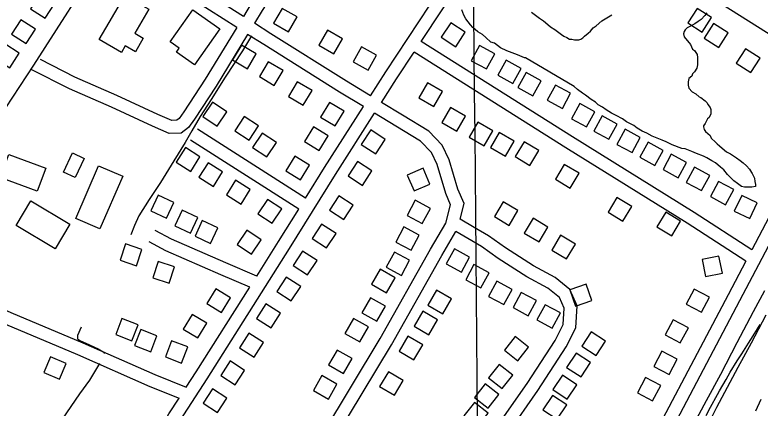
# Model space of a CAD drawing. Extents: x 3567028 to 3605064, y 510945 to 536587.
# Drawn here: x 3585968 to 3587696, y 519442 to 520355 of the extents above; entities that cross this region are included whole.
import ezdxf

# ---------------------------------------------------------------- set-up
doc = ezdxf.new("R2010")
doc.units = 0
for name, color, linetype in [('V-BLDG-OTLN', 7, 'Continuous'), ('V-DTCH-CNTR', 7, 'Continuous'), ('V-GRID-MAJR', 7, 'Continuous'), ('V-ROAD-CNTR', 7, 'Continuous'), ('V-SITE-VEGE', 7, 'Continuous'), ('V-TOPO-SHOR', 7, 'Continuous')]:
    doc.layers.add(name, color=color, linetype=linetype)

msp = doc.modelspace()

# ---------------------------------------------------------------- linework, layer by layer
at = {"layer": 'V-BLDG-OTLN'}
for points in [[(3586037.9, 520347.5), (3586059.6, 520381), (3586026.1, 520402.8), (3586004.3, 520369.2)], [(3586163.4, 520297.6), (3586222.6, 520400.4), (3586278.3, 520368.4), (3586245.9, 520312.3), (3586265.7, 520300.9), (3586247.5, 520269.4), (3586223.5, 520283.3), (3586214.7, 520268)], [(3586568, 520335.5), (3586602.8, 520315.7), (3586622.6, 520350.4), (3586587.8, 520370.2)], [(3587583.9, 520348.7), (3587550.2, 520370.3), (3587528.7, 520336.6), (3587562.3, 520315.1)], [(3586443.5, 520322.8), (3586384.8, 520239.1), (3586342.6, 520268.7), (3586348.9, 520277.7), (3586327.8, 520292.4), (3586380.2, 520367.2)], [(3585993.6, 520288.4), (3586015.4, 520322), (3585981.9, 520343.8), (3585960.1, 520310.2)], [(3586978.7, 520336.6), (3586957, 520303.1), (3586990.6, 520281.3), (3587012.3, 520314.9)], [(3586672.8, 520284.8), (3586707.6, 520265), (3586727.4, 520299.8), (3586692.6, 520319.6)], [(3587622.2, 520313.4), (3587588.6, 520335), (3587567, 520301.3), (3587600.6, 520279.7)], [(3585955.9, 520232.4), (3585977.7, 520266), (3585944.1, 520287.7), (3585922.3, 520254.2)], [(3586527.5, 520264.4), (3586493.1, 520284.9), (3586472.7, 520250.5), (3586507.1, 520230)], [(3587026.5, 520248.7), (3587061.6, 520229.5), (3587080.8, 520264.7), (3587045.7, 520283.8)], [(3586752.4, 520246.3), (3586787.1, 520226.5), (3586806.9, 520261.3), (3586772.2, 520281.1)], [(3587696.4, 520254.9), (3587662.8, 520276.5), (3587641.2, 520242.8), (3587674.8, 520221.2)], [(3587088.1, 520214.9), (3587123.2, 520195.7), (3587142.4, 520230.9), (3587107.3, 520250)], [(3586589.8, 520225.6), (3586555.4, 520246.1), (3586535, 520211.7), (3586569.3, 520191.2)], [(3587134.5, 520186.3), (3587169.6, 520167.2), (3587188.7, 520202.3), (3587153.6, 520221.5)], [(3586657.1, 520179.5), (3586622.7, 520199.9), (3586602.2, 520165.5), (3586636.6, 520145.1)], [(3586905, 520162.5), (3586939.7, 520142.6), (3586959.6, 520177.2), (3586924.9, 520197.2)], [(3587202.7, 520157), (3587237.8, 520137.9), (3587256.9, 520173), (3587221.8, 520192.1)], [(3586403.9, 520118.9), (3586437.3, 520096.8), (3586459.4, 520130.1), (3586426.1, 520152.2)], [(3586710.7, 520097.1), (3586731.6, 520131.2), (3586697.4, 520152), (3586676.6, 520117.9)], [(3587259, 520114), (3587294.1, 520094.9), (3587313.2, 520130), (3587278.1, 520149.1)], [(3586958.3, 520105), (3586993, 520085.1), (3587012.9, 520119.8), (3586978.2, 520139.7)], [(3586477.8, 520086), (3586511.1, 520063.9), (3586533.2, 520097.2), (3586499.9, 520119.3)], [(3587310.7, 520085.4), (3587345.8, 520066.3), (3587365, 520101.4), (3587329.9, 520120.5)], [(3586673.8, 520040.1), (3586694.6, 520074.3), (3586660.5, 520095.1), (3586639.6, 520061)], [(3587021.7, 520071), (3587056.4, 520051.1), (3587076.3, 520085.8), (3587041.6, 520105.7)], [(3586519, 520047.2), (3586552.3, 520025.1), (3586574.4, 520058.4), (3586541.1, 520080.6)], [(3586793.2, 520087.8), (3586771.4, 520054.3), (3586805, 520032.5), (3586826.8, 520066.1)], [(3587071.4, 520046.9), (3587106.1, 520027), (3587126, 520061.7), (3587091.3, 520081.6)], [(3587364.2, 520054.3), (3587399.3, 520035.2), (3587418.5, 520070.3), (3587383.4, 520089.4)], [(3587183.2, 520040), (3587148.9, 520060.6), (3587128.3, 520026.4), (3587162.5, 520005.7)], [(3587417.5, 520024.4), (3587452.6, 520005.3), (3587471.7, 520040.4), (3587436.6, 520059.6)], [(3586397, 520025.6), (3586363.2, 520046.9), (3586341.9, 520013), (3586375.8, 519991.7)], [(3585954.1, 520031.2), (3586039.4, 519999.2), (3586019.3, 519945.4), (3585933.9, 519977.5)], [(3586080.6, 519990.1), (3586101.5, 520034.4), (3586128.3, 520021.8), (3586107.5, 519977.4)], [(3586630.7, 519972), (3586651.5, 520006.1), (3586617.3, 520026.9), (3586596.5, 519992.8)], [(3587471.3, 519996.1), (3587506.5, 519977), (3587525.6, 520012.1), (3587490.5, 520031.3)], [(3586449.7, 519990.5), (3586415.8, 520011.8), (3586394.5, 519977.9), (3586428.4, 519956.6)], [(3586762.3, 520014.5), (3586740.5, 519981), (3586774.1, 519959.2), (3586795.9, 519992.8)], [(3587276.5, 519987.2), (3587242.3, 520007.8), (3587221.6, 519973.6), (3587255.9, 519952.9)], [(3586218.2, 519980.4), (3586165.1, 519858.2), (3586109, 519882.5), (3586162.1, 520004.7)], [(3586930.5, 519962.1), (3586914.7, 519998.8), (3586877.9, 519983), (3586893.7, 519946.2)], [(3587525.2, 519966.2), (3587560.4, 519947), (3587579.5, 519982.2), (3587544.4, 520001.3)], [(3586513.7, 519949.7), (3586479.9, 519971), (3586458.6, 519937.1), (3586492.5, 519915.9)], [(3587581.2, 519933.4), (3587616.3, 519914.3), (3587635.5, 519949.4), (3587600.3, 519968.5)], [(3586061, 519811.5), (3585970.4, 519865.7), (3586004.7, 519923), (3586095.3, 519868.9)], [(3586283.5, 519900.3), (3586319.8, 519883.4), (3586336.7, 519919.7), (3586300.4, 519936.6)], [(3586564.6, 519871.2), (3586586.9, 519904.4), (3586553.7, 519926.7), (3586531.4, 519893.5)], [(3586719, 519935.1), (3586697.3, 519901.5), (3586730.9, 519879.8), (3586752.6, 519913.3)], [(3586912.7, 519870.5), (3586931.6, 519905.7), (3586896.4, 519924.7), (3586877.5, 519889.5)], [(3587080, 519886.7), (3587114.3, 519866.2), (3587134.8, 519900.5), (3587100.5, 519921)], [(3587398.8, 519910.2), (3587364.5, 519930.9), (3587343.8, 519896.6), (3587378.1, 519876)], [(3587672.4, 519882.3), (3587689.8, 519918.3), (3587653.7, 519935.6), (3587636.4, 519899.6)], [(3586338.9, 519865.5), (3586375.2, 519848.6), (3586392, 519884.9), (3586355.8, 519901.8)], [(3587512, 519876.4), (3587477.8, 519897.1), (3587457.1, 519862.8), (3587491.4, 519842.2)], [(3586385.6, 519841.3), (3586421.9, 519824.4), (3586438.8, 519860.6), (3586402.5, 519877.5)], [(3586679.1, 519869.3), (3586657.4, 519835.7), (3586690.9, 519814), (3586712.7, 519847.5)], [(3587149.5, 519848.6), (3587183.8, 519828.1), (3587204.3, 519862.5), (3587170, 519883)], [(3586516.8, 519799.3), (3586539.1, 519832.5), (3586506, 519854.8), (3586483.6, 519821.7)], [(3586886.7, 519808.4), (3586905.6, 519843.6), (3586870.4, 519862.6), (3586851.4, 519827.4)], [(3587213, 519808.8), (3587247.4, 519788.4), (3587267.9, 519822.7), (3587233.5, 519843.2)], [(3586262.4, 519810.5), (3586224.5, 519823.3), (3586211.8, 519785.4), (3586249.7, 519772.6)], [(3586635, 519806.8), (3586613.3, 519773.3), (3586646.9, 519751.5), (3586668.6, 519785.1)], [(3586864.3, 519750.2), (3586883.3, 519785.4), (3586848.1, 519804.4), (3586829.1, 519769.2)], [(3587022.6, 519792.8), (3586987.5, 519811.9), (3586968.4, 519776.7), (3587003.5, 519757.6)], [(3586338.3, 519769.7), (3586300.4, 519782.4), (3586287.6, 519744.5), (3586325.6, 519731.8)], [(3587609, 519755.7), (3587600.9, 519794.9), (3587561.8, 519786.8), (3587569.9, 519747.6)], [(3587067.8, 519756.2), (3587032.6, 519775.3), (3587013.5, 519740.1), (3587048.6, 519721)], [(3586829.8, 519709.7), (3586849.7, 519744.4), (3586815, 519764.3), (3586795.1, 519729.6)], [(3586597.2, 519746.4), (3586575.4, 519712.8), (3586609, 519691.1), (3586630.8, 519724.6)], [(3587121, 519717.6), (3587085.8, 519736.7), (3587066.7, 519701.5), (3587101.9, 519682.4)], [(3586447.1, 519663.8), (3586467.9, 519697.9), (3586433.8, 519718.8), (3586413, 519684.7)], [(3586945.9, 519715.9), (3586925.7, 519681.4), (3586960.2, 519661.2), (3586980.4, 519695.7)], [(3587255.2, 519716.7), (3587268.2, 519678.9), (3587306, 519691.9), (3587293, 519729.7)], [(3587560.4, 519664.4), (3587579.1, 519699.7), (3587543.8, 519718.4), (3587525, 519683.1)], [(3586807.5, 519643.7), (3586827.3, 519678.4), (3586792.6, 519698.3), (3586772.7, 519663.6)], [(3587177.5, 519691.6), (3587142.4, 519710.7), (3587123.3, 519675.6), (3587158.4, 519656.5)], [(3586550.1, 519683.8), (3586528.4, 519650.3), (3586562, 519628.5), (3586583.7, 519662.1)], [(3587233.2, 519662.9), (3587198, 519682), (3587178.9, 519646.8), (3587214.1, 519627.7)], [(3586913.9, 519666.9), (3586893.7, 519632.4), (3586928.2, 519612.2), (3586948.4, 519646.7)], [(3586201.8, 519612.6), (3586239.1, 519598.2), (3586253.5, 519635.6), (3586216.2, 519649.9)], [(3586392.1, 519604.8), (3586413, 519638.9), (3586378.9, 519659.7), (3586358, 519625.6)], [(3586767.9, 519595.7), (3586787.8, 519630.4), (3586753.1, 519650.3), (3586733.2, 519615.6)], [(3587511.4, 519593.2), (3587530.1, 519628.6), (3587494.7, 519647.3), (3587476, 519612)], [(3586245.6, 519587.1), (3586282.9, 519572.7), (3586297.3, 519610.1), (3586259.9, 519624.4)], [(3586510.8, 519615.8), (3586489, 519582.2), (3586522.6, 519560.5), (3586544.3, 519594)], [(3587304.8, 519619.2), (3587282.7, 519585.9), (3587316, 519563.8), (3587338.1, 519597.1)], [(3586316.9, 519561), (3586354.3, 519546.7), (3586368.6, 519584), (3586331.3, 519598.4)], [(3586879.2, 519608.8), (3586859, 519574.3), (3586893.6, 519554.1), (3586913.8, 519588.6)], [(3587134.8, 519552.1), (3587159.5, 519583.5), (3587128.1, 519608.2), (3587103.3, 519576.8)], [(3586730.3, 519522.2), (3586750.1, 519556.9), (3586715.4, 519576.8), (3586695.5, 519542.1)], [(3586087.1, 519545.6), (3586050.3, 519561.3), (3586034.6, 519524.5), (3586071.4, 519508.8)], [(3587269.8, 519569.9), (3587247.7, 519536.5), (3587281.1, 519514.5), (3587303.1, 519547.8)], [(3587485.5, 519520.1), (3587504.2, 519555.5), (3587468.8, 519574.2), (3587450.1, 519538.8)], [(3586467, 519551.4), (3586445.3, 519517.8), (3586478.9, 519496), (3586500.6, 519529.6)], [(3587097.8, 519487.4), (3587122.5, 519518.8), (3587091.1, 519543.5), (3587066.4, 519512.1)], [(3586834.1, 519526.5), (3586813.9, 519492), (3586848.4, 519471.8), (3586868.6, 519506.3)], [(3586694.9, 519463.1), (3586714.7, 519497.8), (3586680, 519517.7), (3586660.2, 519483)], [(3587237.9, 519518.2), (3587215.8, 519484.8), (3587249.2, 519462.7), (3587271.3, 519496.1)], [(3587447.1, 519458.9), (3587465.8, 519494.2), (3587430.5, 519513), (3587411.8, 519477.6)], [(3587065.7, 519442.1), (3587090.5, 519473.6), (3587059, 519498.3), (3587034.3, 519466.9)], [(3586426, 519486.8), (3586404.3, 519453.2), (3586437.9, 519431.4), (3586459.6, 519465)], [(3587214.6, 519471.5), (3587192.6, 519438.1), (3587225.9, 519416), (3587248, 519449.4)], [(3587040.6, 519398.9), (3587065.3, 519430.3), (3587033.9, 519455.1), (3587009.1, 519423.7)]]:
    msp.add_lwpolyline(points, close=True, dxfattribs=at)
at = {"layer": 'V-DTCH-CNTR'}
msp.add_lwpolyline([(3587709.4, 519657.9), (3587675.9, 519593), (3587644.9, 519536), (3587595.1, 519443.6), (3587564.1, 519381.2), (3587533.6, 519320.7), (3587501.6, 519260.8), (3587471.6, 519204.8), (3587429, 519121.4), (3587392.4, 519051), (3587362.9, 518990.5), (3587329.4, 518927.6), (3587294.3, 518862.1), (3587260.3, 518798.7), (3587219.7, 518727.8), (3587184.1, 518658.3), (3587151.6, 518593.4), (3587109.4, 518507.9), (3587074.3, 518432.5), (3587030.1, 518351.1)], dxfattribs=at)
at = {"layer": 'V-GRID-MAJR'}
msp.add_spline([(3587066.2, 516482.6), (3587015.1, 522539.9), (3586963.9, 528600.6), (3586912.8, 534661.4), (3586912.8, 534664.9)], degree=3, dxfattribs=at)
at = {"layer": 'V-ROAD-CNTR'}
for points in [[(3588939.5, 522164.8), (3588685.5, 521679.8), (3588548.3, 521418.6), (3588324.5, 520986.4), (3588212.6, 520770.2), (3587956.4, 520279.2), (3587855.8, 520084.1), (3587648.7, 519691.3), (3587418.1, 519252.9), (3587233.2, 518901.5), (3587118.4, 518681.4), (3586962.3, 518388.3), (3586789.7, 518038.8)], [(3586670, 521267.1), (3586010.7, 520238.1), (3585701.5, 519767.9), (3585208.6, 519007), (3584966.5, 518613.5), (3584573.1, 518008.2), (3584257.5, 517502.4)], [(3586830.5, 520873.8), (3586756.2, 520755.9), (3586516.1, 520381.3), (3586498, 520351.6)], [(3586855.8, 520857.6), (3586781.5, 520739.8), (3586541.6, 520365.4), (3586523.3, 520335.5)], [(3586792.8, 520167.5), (3586828.1, 520222.6), (3587032.4, 520533.2), (3587128.1, 520685.6)], [(3586910.6, 520293.4), (3587057.6, 520517), (3587153.1, 520668.9)], [(3587153.1, 520668.9), (3587231, 520616.9), (3587565.3, 520407.7), (3587884.6, 520205.5)], [(3586498, 520351.6), (3586403.6, 520411.6), (3586207, 520538)], [(3586482.4, 520326), (3586387.5, 520386.3), (3586191.4, 520512.5)], [(3586792.8, 520167.5), (3586736.8, 520201.4), (3586561.4, 520311.3), (3586523.3, 520335.5)], [(3586482.4, 520326), (3586408.9, 520205.7), (3586359.3, 520129.7), (3586348.7, 520114.6), (3586343.1, 520110.4), (3586331.5, 520110.1), (3586299.2, 520123.8), (3586204, 520168), (3586107.2, 520210.2), (3586027, 520251.3)], [(3586507.7, 520309.9), (3586434.3, 520189.6), (3586384.1, 520112.8), (3586370.4, 520093.4), (3586353.5, 520080.8), (3586325.9, 520079.8), (3586287, 520096.4), (3586191.6, 520140.6), (3586094.4, 520183.1), (3586005.9, 520228.4)], [(3586776.7, 520142.2), (3586721.1, 520175.9), (3586545.4, 520286), (3586507.7, 520309.9)], [(3587677.1, 519809.6), (3587543.7, 519896.5), (3587261.5, 520072), (3586910.6, 520293.4)], [(3586818.5, 520151.9), (3586853.3, 520206.3), (3586894.1, 520268.3)], [(3587663.1, 519782.9), (3587527.6, 519871.2), (3587245.6, 520046.5), (3586894.1, 520268.3)], [(3587884.6, 520205.5), (3587829.2, 520098), (3587677.1, 519809.6)], [(3587000.8, 519880.8), (3587010.3, 519916.9), (3586995.3, 519950.7), (3586975.2, 520018.4), (3586959.1, 520052.5), (3586928, 520085.4), (3586867.3, 520122.3), (3586818.5, 520151.9)], [(3586642.1, 519929.5), (3586686.2, 520000.7), (3586776.7, 520142.2)], [(3586310.8, 519337.8), (3586351, 519413.1), (3586413.6, 519510.3), (3586605, 519812.6), (3586711.6, 519984.7), (3586802.3, 520126.6)], [(3586620.8, 519264.8), (3586621.8, 519289.5), (3586682.3, 519382.5), (3586815.1, 519604), (3586932.1, 519811), (3586967.4, 519871.5), (3586978.6, 519914.3), (3586967.1, 519940.3), (3586947.1, 520007.7), (3586934, 520035.4), (3586908.9, 520061.8), (3586851.7, 520096.7), (3586802.3, 520126.6)], [(3586642.1, 519929.5), (3586391.3, 520089.4)], [(3586626.3, 519903.9), (3586375.2, 520064.1)], [(3586528.9, 519748.5), (3586579.6, 519828.5), (3586626.3, 519903.9)], [(3587310.8, 519113.4), (3587176, 519192.5), (3587109.5, 519235.2), (3587086.8, 519256.6), (3587074.9, 519275.7), (3587072.8, 519302.8), (3587080, 519335.3), (3587112.2, 519383.7), (3587181, 519482.6), (3587246.9, 519584.3), (3587268.8, 519628.3), (3587272.3, 519679.6), (3587255.2, 519717.7), (3587220.7, 519745.3), (3587170.9, 519772.4), (3587105.6, 519814.1), (3587066.5, 519842.3), (3587033.4, 519861.6), (3587000.8, 519880.8)], [(3586528.9, 519748.5), (3586457.4, 519779), (3586331.2, 519834.1), (3586293.1, 519854.4)], [(3586662.9, 519166.9), (3586656.3, 519201.3), (3586650, 519245.1), (3586651.4, 519280), (3586707.8, 519366.6), (3586841.1, 519588.9), (3586958.1, 519796.1), (3586990.7, 519852)], [(3587296.8, 519086.8), (3587160.3, 519166.9), (3587091, 519211.4), (3587063.4, 519237.5), (3587045.6, 519266), (3587042.5, 519304.9), (3587051.9, 519347.3), (3587087.4, 519400.5), (3587156.1, 519499.3), (3587220.8, 519599.2), (3587239.3, 519636.3), (3587241.9, 519674.1), (3587230.8, 519698.8), (3587204, 519720.2), (3587155.6, 519746.5), (3587088.7, 519789.2), (3587050.1, 519817.1), (3587018.2, 519835.7), (3586990.7, 519852)], [(3586512.6, 519722.8), (3586445.5, 519751.4), (3586318.1, 519807.1), (3586279, 519827.9)], [(3587663.1, 519782.9), (3587622.2, 519705.3), (3587391.5, 519266.8), (3587310.8, 519113.4)], [(3585711.7, 519778.5), (3585794.2, 519737.4), (3585958, 519664.1), (3586125.2, 519593.7), (3586292.3, 519519.9), (3586365.3, 519490.7)], [(3585694.8, 519753.4), (3585781.4, 519710.3), (3585946.1, 519636.6), (3586113.3, 519566.2), (3586280.7, 519492.2), (3586348.7, 519465)], [(3586365.3, 519490.7), (3586388.4, 519526.5), (3586512.6, 519722.8)], [(3586278.6, 519341.2), (3586325.1, 519428.3), (3586348.7, 519465)]]:
    msp.add_lwpolyline(points, dxfattribs=at)
at = {"layer": 'V-SITE-VEGE'}
for p, q in [((3587680.4, 519610), (3587696.5, 519636.1)), ((3587669.5, 519592.9), (3587680.4, 519610)), ((3587653.9, 519568.2), (3587669.5, 519592.9)), ((3587643, 519551.5), (3587653.9, 519568.2)), ((3587627.4, 519525.8), (3587643, 519551.5)), ((3587617.8, 519508.7), (3587627.4, 519525.8)), ((3587602.3, 519482.2), (3587617.8, 519508.7)), ((3587581.2, 519443.9), (3587597.7, 519473.2)), ((3587597.7, 519473.2), (3587602.3, 519482.2)), ((3587698.4, 519461.6), (3587686, 519434.6)), ((3587571.6, 519425), (3587581.2, 519443.9))]:
    msp.add_line(p, q, dxfattribs=at)
for points in [[(3587273.1, 520181.9), (3587265, 520189), (3587152.3, 520255.1), (3587149.9, 520255.1), (3587133.6, 520262.2), (3587109.2, 520271.7), (3587094.1, 520278.9), (3587080.2, 520289.4), (3587072, 520291.8), (3587060.4, 520302.4), (3587052.3, 520309.5), (3587041.8, 520315.4), (3587030.2, 520326), (3587024.5, 520331.8), (3587014.1, 520345.9), (3587009.4, 520354.1), (3587004.9, 520367)], [(3587165.8, 520361.2), (3587184.4, 520347.1), (3587193.7, 520341.2), (3587204.1, 520332.9), (3587209.9, 520327), (3587220.4, 520321.1), (3587226.2, 520316.4), (3587235.5, 520309.4), (3587241.3, 520305.8), (3587248.3, 520302.3), (3587254.1, 520298.7), (3587259.9, 520298.7), (3587265.7, 520297.5), (3587276.2, 520297.4), (3587280.9, 520298.6), (3587285.6, 520302), (3587289.1, 520305.5), (3587297.3, 520312.4), (3587303.2, 520317.1), (3587309.1, 520325.2), (3587316.1, 520329.8), (3587329, 520341.4), (3587352.5, 520355.2)], [(3587573, 520359.5), (3587568.3, 520353.7), (3587560, 520344.5), (3587553, 520339.8), (3587544.8, 520334.1), (3587533.1, 520328.3), (3587527.2, 520324.9), (3587522.5, 520320.2), (3587520.2, 520316.7), (3587519, 520310.9), (3587520.1, 520303.9), (3587535.1, 520286.3), (3587539.7, 520275.8), (3587544.4, 520272.2), (3587550.1, 520262.9), (3587551.3, 520255.9), (3587551.2, 520239.5), (3587549.9, 520231.4), (3587544, 520223.2), (3587539.3, 520218.6), (3587538.1, 520212.8), (3587531.1, 520207), (3587529.9, 520200), (3587529.8, 520191.8), (3587530.9, 520184.8), (3587539.1, 520176.6), (3587547.2, 520171.9), (3587555.3, 520164.8), (3587558.8, 520163.6), (3587569.2, 520155.4), (3587573.9, 520150.7), (3587575, 520147.2), (3587580.8, 520140.1), (3587581.9, 520135.5), (3587581.9, 520125), (3587578.3, 520116.8), (3587574.8, 520113.4), (3587571.2, 520107.5), (3587568.9, 520102.9), (3587565.3, 520097.1), (3587565.3, 520094.8), (3587566.4, 520088.9), (3587569.9, 520084.2), (3587580.3, 520074.8), (3587582.6, 520069), (3587593.1, 520059.6), (3587596.5, 520056), (3587602.3, 520051.3), (3587608.1, 520045.5), (3587618.6, 520037.2), (3587627.9, 520032.5), (3587637.2, 520026.6), (3587641.8, 520023.1), (3587649.9, 520017.2), (3587656.9, 520011.3), (3587665, 520004.2), (3587672, 519997.2), (3587676.6, 519989), (3587677.7, 519986.6), (3587681.2, 519980.8), (3587683.5, 519976.1), (3587684.6, 519967.9), (3587685.7, 519960.9), (3587685.7, 519956.3), (3587677.5, 519955.1), (3587669.4, 519955.2), (3587660, 519955.3), (3587653, 519956.5), (3587643.7, 519963.5), (3587635.6, 519969.4), (3587620.6, 519984.7), (3587612.5, 519995.3), (3587604.3, 520001.2), (3587592.7, 520011.7), (3587584.6, 520016.5), (3587573, 520023.5), (3587564.8, 520027.1), (3587548.6, 520033), (3587538.1, 520037.8), (3587523, 520043.7), (3587514.8, 520044.9), (3587492.7, 520053.3), (3587478.7, 520060.4), (3587469.4, 520063.9), (3587446.2, 520073.4), (3587433.4, 520080.5), (3587422.9, 520085.2), (3587411.3, 520092.3), (3587403.2, 520098.2), (3587386.9, 520106.5), (3587377.6, 520113.6), (3587362.5, 520121.8), (3587352, 520126.6), (3587339.3, 520134.8), (3587331.1, 520140.7), (3587320.7, 520146.6), (3587314.9, 520152.5), (3587304.4, 520158.4), (3587291.7, 520169), (3587284.7, 520173.7), (3587273.1, 520181.9)]]:
    msp.add_lwpolyline(points, dxfattribs=at)
at = {"layer": 'V-TOPO-SHOR'}
for points in [[(3586516.4, 520306.5), (3586496, 520271.9), (3586455.4, 520210.7), (3586423.4, 520158.3), (3586397.9, 520119.2), (3586377.9, 520085.8), (3586362.5, 520059.1), (3586336.6, 520016.1), (3586305.2, 519965.7), (3586279.4, 519926.3), (3586255.6, 519888.5), (3586245.4, 519865.7), (3586237, 519844.5)], [(3587706.8, 519714.1), (3587680.4, 519665.9), (3587642.8, 519593.9), (3587604.6, 519520.3), (3587571.1, 519458.6), (3587537.6, 519395.6), (3587514.5, 519348.7), (3587489.8, 519301.8), (3587459.1, 519245.5), (3587424.9, 519179.5), (3587400.3, 519131.4), (3587371.3, 519075.4), (3587350, 519027.2), (3587320.8, 518974), (3587291.6, 518919.5), (3587247.9, 518837.2), (3587220.2, 518787.6), (3587186.7, 518727.6), (3587157.4, 518672.2), (3587127.6, 518611.4), (3587099.2, 518558.4), (3587071.8, 518503.6), (3587041.3, 518442.2), (3587010.6, 518381.9)], [(3586121.4, 519630.1), (3586113.4, 519610.7), (3586112.7, 519603.1), (3586120, 519597.9), (3586132.4, 519592.6), (3586161.2, 519579.3), (3586174.3, 519571.9), (3586174.9, 519568.9)], [(3586164.1, 519545.5), (3586140.7, 519507), (3586117.3, 519475.5), (3586087.2, 519430.9), (3586062.9, 519394), (3586052.7, 519373.3), (3586043.4, 519352.7), (3586031.7, 519328.1), (3586011.6, 519289.6), (3585987.9, 519246.2), (3585972, 519220.3)]]:
    msp.add_lwpolyline(points, dxfattribs=at)

doc.saveas('drawing.dxf')
